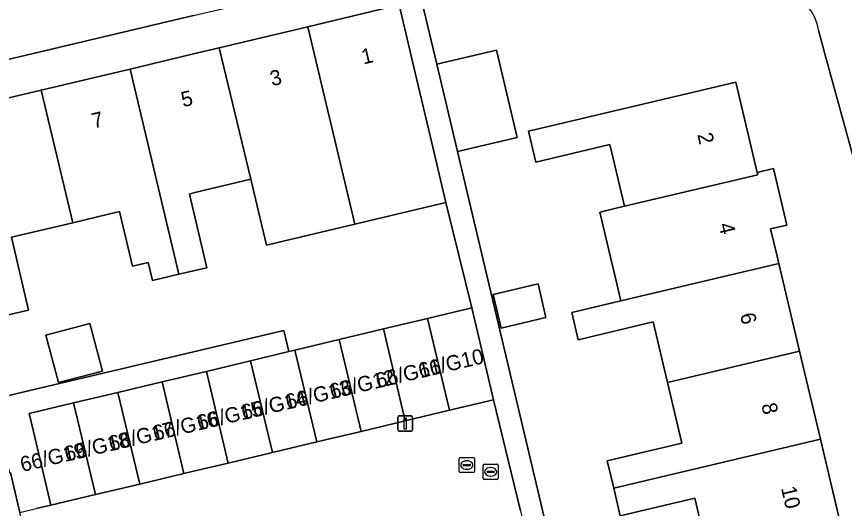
# Model space of a CAD drawing. Extents: x 158031 to 159244, y 380104 to 381214.
# Drawn here: x 158988.3 to 159043, y 380937.7 to 380970.2 of the extents above; entities that cross this region are included whole.
import ezdxf

# ---------------------------------------------------------------- set-up
doc = ezdxf.new("R2010")
doc.units = 0
for name, color, linetype in [('IMGEO_Erf', 7, 'Continuous'), ('IMGEO_Fietspad_open', 7, 'Continuous'), ('IMGEO_Kolk', 7, 'Continuous'), ('IMGEO_Lichtmast', 7, 'Continuous'), ('IMGEO_Pand', 7, 'Continuous'), ('IMGEO_Pand_nummerreeks', 7, 'Continuous'), ('IMGEO_Rijbaan_lokaal_open', 7, 'Continuous'), ('IMGEO_Rioolput', 7, 'Continuous'), ('IMGEO_Voetpad_open', 7, 'Continuous')]:
    doc.layers.add(name, color=color, linetype=linetype)

msp = doc.modelspace()

# ---------------------------------------------------------------- linework, layer by layer
at = {"layer": 'IMGEO_Erf'}
for points in [[(159014.587, 380973.267), (159016.057, 380967.064), (159019.998, 380967.997), (159021.363, 380962.238), (159017.422, 380961.305), (159022.926, 380938.082), (159024.419, 380931.783)], [(158984.064, 380963.968), (158989.935, 380965.359), (158995.808, 380966.751), (159000, 380967.744), (159001.68, 380968.144), (159007.55, 380969.545), (159013.568, 380970.98)], [(159000, 380970.291), (158951.873, 380958.878)], [(159035.811, 380965.891), (159037.225, 380959.926), (159038.295, 380960.18), (159039.18, 380956.443), (159038.11, 380956.19), (159038.536, 380954.389), (159038.65, 380953.909), (159040.024, 380948.109), (159041.402, 380942.297), (159042.858, 380936.15), (159049.925, 380937.824), (159041.695, 380967.765), (159041.265, 380969.328)], [(159034.126, 380934.082), (159033.099, 380938.418), (159028.183, 380937.253), (159027.754, 380939.062), (159027.326, 380940.869), (159032.243, 380942.034), (159031.294, 380946.04), (159030.344, 380950.047), (159025.405, 380948.877), (159024.98, 380950.668), (159028.225, 380951.437), (159027.801, 380953.228), (159027.63, 380953.95), (159026.836, 380957.302), (159028.466, 380957.688), (159027.501, 380961.762), (159022.6, 380960.6), (159022.115, 380962.647), (159035.811, 380965.891)], [(158979.932, 380943.339), (159005.954, 380949.49), (159006.29, 380948.088), (159006.69, 380948.184), (159009.612, 380948.884), (159012.535, 380949.583), (159015.457, 380950.283), (159018.38, 380950.982), (159016.661, 380957.932), (159010.645, 380956.506), (159004.819, 380955.125), (159003.79, 380959.467), (159000, 380958.569), (158999.733, 380958.496), (159000, 380957.36), (159000.882, 380953.627), (158999.997, 380953.423), (158999.026, 380953.193), (158997.276, 380952.779), (158996.993, 380953.975), (158995.962, 380953.73), (158995.108, 380957.332), (158992.015, 380956.599), (158987.966, 380955.639), (158989.104, 380950.834), (158987.283, 380950.402)], [(158987.239, 380934.467), (158989.109, 380934.904), (158988.514, 380937.471), (158987.906, 380940.096)]]:
    msp.add_lwpolyline(points, dxfattribs=at)
for points in [[(159019.794, 380951.854), (159022.753, 380952.555), (159023.275, 380950.347), (159020.317, 380949.647)], [(158991.076, 380946.04), (158990.251, 380949.17), (158993.153, 380949.935), (158993.978, 380946.804)]]:
    msp.add_lwpolyline(points, close=True, dxfattribs=at)
msp.add_arc((159038.506, 380968.989), 2.78, 7.0055, 44.3693, dxfattribs=at)
at = {"layer": 'IMGEO_Fietspad_open'}
msp.add_arc((159040.451, 380968.505), 5.885, 16.36, 71.1564, dxfattribs=at)
at = {"layer": 'IMGEO_Kolk'}
for p, q in [((159017.545, 380940.174), (159017.545, 380941.026)), ((159017.62, 380941.1), (159018.472, 380941.1)), ((159018.546, 380941.026), (159018.546, 380940.174)), ((159017.804, 380940.594), (159017.804, 380940.606)), ((159018.242, 380940.557), (159017.844, 380940.557)), ((159017.847, 380940.643), (159018.245, 380940.643)), ((159018.033, 380940.88), (159018.058, 380940.88)), ((159018.288, 380940.606), (159018.288, 380940.594)), ((159018.472, 380940.1), (159017.62, 380940.1)), ((159018.056, 380940.32), (159018.031, 380940.32))]:
    msp.add_line(p, q, dxfattribs=at)
for points in [[(159017.545, 380940.174), (159017.545, 380941.026)], [(159017.62, 380941.1), (159018.472, 380941.1)], [(159018.546, 380941.026), (159018.546, 380940.174)], [(159018.472, 380940.1), (159017.62, 380940.1)]]:
    msp.add_lwpolyline(points, dxfattribs=at)
for centre, radius, start, end in [((159017.622, 380941.024), 0.0765, 91.552, 178.448), ((159017.622, 380941.024), 0.0765, 91.552, 178.448), ((159018.47, 380941.024), 0.0765, 1.552, 88.448), ((159018.47, 380941.024), 0.0765, 1.552, 88.448), ((159017.844, 380940.603), 0.0403, 85.8775, 175.7526), ((159017.841, 380940.593), 0.0366, 178.938, 274.7102), ((159018.245, 380940.6), 0.043, 264.8664, 352.4533), ((159018.249, 380940.605), 0.0386, 1.7309, 96.639), ((159017.622, 380940.176), 0.0765, 181.552, 268.448), ((159017.622, 380940.176), 0.0765, 181.552, 268.448), ((159018.47, 380940.176), 0.0765, 271.552, 358.448), ((159018.47, 380940.176), 0.0765, 271.552, 358.448)]:
    msp.add_arc(centre, radius, start, end, dxfattribs=at)
for centre, major_axis, ratio, start_param, end_param in [((159018.032, 380940.6), (-0.387, 0.002), 0.722429, 4.712389, 7.853982), ((159018.057, 380940.6), (-0.39, 0.002), 0.717154, 1.570796, 4.712389)]:
    msp.add_ellipse(centre, major_axis=major_axis, ratio=ratio, start_param=start_param, end_param=end_param, dxfattribs=at)
at = {"layer": 'IMGEO_Lichtmast'}
for p, q in [((159013.479, 380942.94), (159013.479, 380943.74)), ((159013.479, 380943.74), (159013.479, 380942.94)), ((159013.579, 380943.84), (159014.369, 380943.84)), ((159014.369, 380943.84), (159013.579, 380943.84)), ((159014.469, 380943.74), (159014.469, 380942.94)), ((159014.469, 380942.94), (159014.469, 380943.74)), ((159014.369, 380942.84), (159013.579, 380942.84)), ((159013.579, 380942.84), (159014.369, 380942.84))]:
    msp.add_line(p, q, dxfattribs=at)
msp.add_lwpolyline([(159013.899, 380943.715), (159014.049, 380943.715), (159014.049, 380942.965), (159013.899, 380942.965), (159013.899, 380943.715)], dxfattribs=at)
for centre, start, end in [((159013.579, 380943.74), 90, 180), ((159013.579, 380943.74), 90, 180), ((159014.369, 380943.74), 0, 90), ((159014.369, 380943.74), 360, 90), ((159013.579, 380942.94), 180, 270), ((159013.579, 380942.94), 180, 270), ((159014.369, 380942.94), 270, 0), ((159014.369, 380942.94), 270, 0)]:
    msp.add_arc(centre, 0.1, start, end, dxfattribs=at)
at = {"layer": 'IMGEO_Pand'}
for points in [[(159010.645, 380956.506), (159016.661, 380957.932), (159015.618, 380962.332), (159014.721, 380966.115), (159013.568, 380970.98), (159007.55, 380969.545)], [(159004.819, 380955.125), (159010.645, 380956.506), (159007.55, 380969.545), (159001.68, 380968.144), (159003.79, 380959.467)], [(159001.68, 380968.144), (159000, 380967.744), (158995.808, 380966.751), (158999.026, 380953.193), (158999.997, 380953.423), (159000.882, 380953.627), (159000, 380957.36), (158999.733, 380958.496), (159000, 380958.569), (159003.79, 380959.467)], [(159017.422, 380961.305), (159021.363, 380962.238), (159019.998, 380967.997), (159016.057, 380967.064)], [(158995.808, 380966.751), (158989.935, 380965.359), (158992.015, 380956.599), (158995.108, 380957.332), (158995.962, 380953.73), (158996.993, 380953.975), (158997.276, 380952.779), (158999.026, 380953.193)], [(159037.225, 380959.926), (159035.811, 380965.891), (159022.115, 380962.647), (159022.6, 380960.6), (159027.501, 380961.762), (159028.466, 380957.688), (159037.261, 380959.773)], [(158987.283, 380950.402), (158989.104, 380950.834), (158987.966, 380955.639), (158992.015, 380956.599), (158989.935, 380965.359), (158984.064, 380963.968)], [(159037.225, 380959.926), (159037.261, 380959.773), (159028.466, 380957.688), (159026.836, 380957.302), (159027.63, 380953.95), (159027.801, 380953.228), (159028.225, 380951.437), (159038.65, 380953.909), (159038.536, 380954.389), (159038.11, 380956.19), (159039.18, 380956.443), (159038.295, 380960.18)], [(159038.65, 380953.909), (159028.225, 380951.437), (159024.98, 380950.668), (159025.405, 380948.877), (159030.344, 380950.047), (159031.294, 380946.04), (159040.024, 380948.109)], [(159019.794, 380951.854), (159020.317, 380949.647), (159023.275, 380950.347), (159022.753, 380952.555)], [(159016.905, 380944.212), (159019.819, 380944.907), (159018.666, 380949.773), (159018.38, 380950.982), (159015.457, 380950.283)], [(159012.535, 380949.583), (159013.982, 380943.516), (159016.905, 380944.212), (159015.457, 380950.283)], [(158991.076, 380946.04), (158993.978, 380946.804), (158993.153, 380949.935), (158990.251, 380949.17)], [(159012.535, 380949.583), (159009.612, 380948.884), (159011.059, 380942.819), (159013.982, 380943.516)], [(159011.059, 380942.819), (159009.612, 380948.884), (159006.69, 380948.184), (159008.135, 380942.122)], [(159006.69, 380948.184), (159006.29, 380948.088), (159003.767, 380947.485), (159005.212, 380941.425), (159008.135, 380942.122)], [(159041.402, 380942.297), (159040.024, 380948.109), (159031.294, 380946.04), (159032.243, 380942.034), (159027.326, 380940.869), (159027.754, 380939.062)], [(159002.289, 380940.728), (159005.212, 380941.425), (159003.767, 380947.485), (159000.845, 380946.785)], [(159002.289, 380940.728), (159000.845, 380946.785), (159000.004, 380946.584), (158997.921, 380946.091), (158999.366, 380940.032), (159000.002, 380940.183)], [(158999.366, 380940.032), (158997.921, 380946.091), (158994.997, 380945.398), (158996.442, 380939.339)], [(158992.073, 380944.705), (158993.518, 380938.646), (158996.442, 380939.339), (158994.997, 380945.398)], [(158992.073, 380944.705), (158989.149, 380944.012), (158989.418, 380942.814), (158990.571, 380937.948), (158993.518, 380938.646)], [(159041.402, 380942.297), (159027.754, 380939.062), (159028.183, 380937.253), (159033.099, 380938.418), (159034.126, 380934.082), (159042.858, 380936.15)]]:
    msp.add_lwpolyline(points, close=True, dxfattribs=at)
at = {"layer": 'IMGEO_Rijbaan_lokaal_open'}
msp.add_lwpolyline([(159021.584, 380937.579), (159019.819, 380944.907), (159016.905, 380944.212), (159013.982, 380943.516), (159011.059, 380942.819), (159008.135, 380942.122), (159005.212, 380941.425), (159002.289, 380940.728), (159000.002, 380940.183), (158999.366, 380940.032), (158996.442, 380939.339), (158993.518, 380938.646), (158990.571, 380937.948), (158989.604, 380937.724)], dxfattribs=at)
at = {"layer": 'IMGEO_Rioolput'}
for p, q in [((159019.121, 380939.72), (159019.121, 380940.572)), ((159019.196, 380940.646), (159020.048, 380940.646)), ((159019.609, 380940.426), (159019.634, 380940.426)), ((159020.122, 380940.572), (159020.122, 380939.72)), ((159019.38, 380940.14), (159019.38, 380940.152)), ((159019.818, 380940.103), (159019.42, 380940.103)), ((159019.423, 380940.189), (159019.821, 380940.189)), ((159019.632, 380939.866), (159019.607, 380939.866)), ((159019.864, 380940.152), (159019.864, 380940.14)), ((159020.048, 380939.646), (159019.196, 380939.646))]:
    msp.add_line(p, q, dxfattribs=at)
for points in [[(159019.121, 380939.72), (159019.121, 380940.572)], [(159019.196, 380940.646), (159020.048, 380940.646)], [(159020.122, 380940.572), (159020.122, 380939.72)], [(159020.048, 380939.646), (159019.196, 380939.646)]]:
    msp.add_lwpolyline(points, dxfattribs=at)
for centre, radius, start, end in [((159019.198, 380940.57), 0.0765, 91.552, 178.448), ((159019.198, 380940.57), 0.0765, 91.552, 178.448), ((159020.046, 380940.57), 0.0765, 1.552, 88.448), ((159020.046, 380940.57), 0.0765, 1.552, 88.448), ((159019.42, 380940.149), 0.0403, 85.8775, 175.7526), ((159019.417, 380940.139), 0.0366, 178.938, 274.7102), ((159019.821, 380940.146), 0.043, 264.8664, 352.4533), ((159019.825, 380940.151), 0.0386, 1.7309, 96.639), ((159019.198, 380939.722), 0.0765, 181.552, 268.448), ((159019.198, 380939.722), 0.0765, 181.552, 268.448), ((159020.046, 380939.722), 0.0765, 271.552, 358.448), ((159020.046, 380939.722), 0.0765, 271.552, 358.448)]:
    msp.add_arc(centre, radius, start, end, dxfattribs=at)
for centre, major_axis, ratio, start_param, end_param in [((159019.608, 380940.146), (-0.387, 0.002), 0.722429, 4.712389, 7.853982), ((159019.633, 380940.146), (-0.39, 0.002), 0.717154, 1.570796, 4.712389)]:
    msp.add_ellipse(centre, major_axis=major_axis, ratio=ratio, start_param=start_param, end_param=end_param, dxfattribs=at)
at = {"layer": 'IMGEO_Voetpad_open'}
for points in [[(158849.807, 380934.688), (158851.456, 380935.076), (158872.047, 380939.926), (158875.359, 380940.742), (158879.157, 380941.639), (158925.009, 380952.488), (158932.974, 380954.373), (158939.786, 380955.985), (158946.806, 380957.645), (158951.873, 380958.878), (159000, 380970.291), (159007.26, 380972.002), (159007.376, 380972.035), (159010.207, 380972.706), (159013.086, 380973.122), (159014.587, 380973.267), (159014.958, 380973.303), (159019.969, 380973.476), (159024.975, 380973.202), (159038.906, 380971.741)], [(159013.568, 380970.98), (159014.721, 380966.115), (159015.618, 380962.332), (159016.661, 380957.932), (159018.38, 380950.982), (159018.666, 380949.773), (159019.819, 380944.907), (159021.584, 380937.579), (159022.734, 380932.714), (159023.022, 380931.495), (159020.089, 380930.802), (159017.148, 380930.107), (159016.167, 380929.876), (159016.511, 380928.391), (159035.448, 380932.774), (159050.364, 380936.227), (159049.925, 380937.824), (159042.858, 380936.15), (159034.126, 380934.082), (159024.419, 380931.783), (159022.926, 380938.082), (159017.422, 380961.305), (159016.057, 380967.064), (159014.587, 380973.267)], [(159041.265, 380969.328), (159041.695, 380967.765), (159049.925, 380937.824), (159050.364, 380936.227), (159056.446, 380914.101), (159056.459, 380914.061), (159057.725, 380909.391), (159060.044, 380910.164), (159062.671, 380910.922), (159062.126, 380912.878), (159059.477, 380912.218), (159054.798, 380929.134), (159049.736, 380947.16)]]:
    msp.add_lwpolyline(points, dxfattribs=at)
msp.add_lwpolyline([(158989.149, 380944.012), (158992.073, 380944.705), (158994.997, 380945.398), (158997.921, 380946.091), (159000.004, 380946.584), (159000.845, 380946.785), (159003.767, 380947.485), (159006.29, 380948.088), (159005.954, 380949.49), (158979.932, 380943.339), (158963.858, 380939.539), (158964.195, 380938.113), (158967.459, 380938.885), (158972.33, 380940.028), (158976.194, 380940.934), (158984.422, 380942.863), (158984.402, 380942.948), (158987.009, 380943.565), (158987.835, 380940.079), (158987.906, 380940.096), (158988.514, 380937.471), (158989.604, 380937.724), (158990.571, 380937.948), (158989.418, 380942.814)], close=True, dxfattribs=at)
for centre, radius, start, end in [((159040.451, 380968.505), 5.885, 16.36, 71.1564), ((159038.506, 380968.989), 2.78, 7.0055, 44.3693)]:
    msp.add_arc(centre, radius, start, end, dxfattribs=at)

# ---------------------------------------------------------------- texts
at = {"layer": 'IMGEO_Pand_nummerreeks'}
for s, rotation, p in [('1', 13.3945, (159011.211, 380967.046)), ('3', 13.3945, (159005.18, 380965.61)), ('5', 13.3491, (158999.304, 380964.224)), ('7', 13.3499, (158993.402, 380962.824)), ('2', 283.3301, (159033.261, 380962.43)), ('4', 283.3325, (159034.67, 380956.48)), ('6', 283.3325, (159036.08, 380950.532)), ('66/G10', 13.2612, (159014.972, 380946.329)), ('66/G11', 13.2612, (159012.156, 380945.665)), ('66/G12', 13.2612, (159009.122, 380944.95)), ('66/G13', 13.2612, (159006.207, 380944.263)), ('66/G14', 13.264, (159003.286, 380943.575)), ('66/G15', 13.2612, (159000.366, 380942.887)), ('8', 283.3301, (159037.49, 380944.58)), ('66/G16', 13.2612, (158997.445, 380942.198)), ('66/G17', 13.2612, (158994.524, 380941.51)), ('66/G18', 13.2612, (158991.606, 380940.822)), ('66/G19', 13.2612, (158988.68, 380940.133)), ('10', 283.3301, (159038.792, 380939.079))]:
    msp.add_text(s, height=1, rotation=rotation, dxfattribs=at).set_placement(p)

doc.saveas('drawing.dxf')
